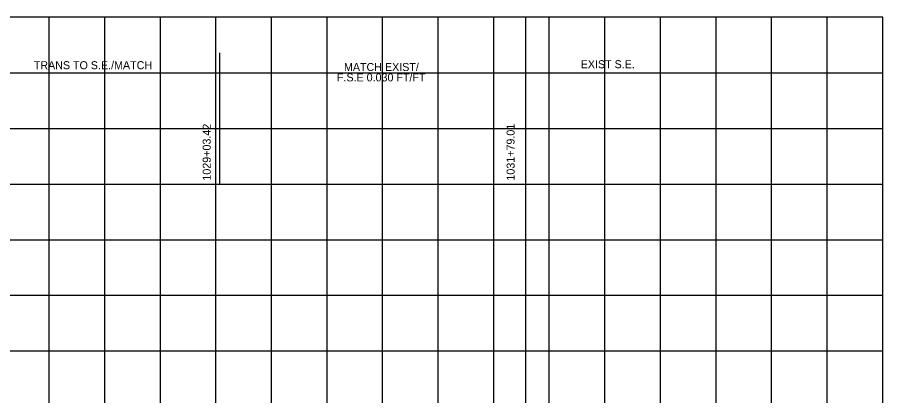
# Model space of a CAD drawing. Extents: x -7164 to 2214450, y -19642 to 253469.
# Drawn here: x 2721 to 3500, y 3660 to 4000 of the extents above; entities that cross this region are included whole.
import ezdxf

# ---------------------------------------------------------------- set-up
doc = ezdxf.new("R2010")
doc.units = 0
for name, color, linetype in [('DESIGN - PROFILE - Proposed Curve Text', 7, 'Continuous'), ('DESIGN - SCRATCH - User 1', 7, 'Continuous'), ('DESIGN - SHEET - Light Grid', 7, 'Continuous')]:
    doc.layers.add(name, color=color, linetype=linetype)

msp = doc.modelspace()

# ---------------------------------------------------------------- linework, layer by layer
at = {"layer": 'DESIGN - PROFILE - Proposed Curve Text'}
for p, q in [((2903.42, 3850), (2903.42, 3968.1)), ((2903.42, 3850), (2903.42, 3968.1)), ((3179.01, 3850), (3179.01, 3968.1)), ((3179.01, 3850), (3179.01, 3968.1)), ((2681.2, 3950), (2903.42, 3950)), ((2681.2, 3950), (2903.42, 3950)), ((2903.42, 3950), (3179.01, 3950)), ((2903.42, 3950), (3179.01, 3950)), ((3179.01, 3950), (3500, 3950)), ((3179.01, 3950), (3500, 3950))]:
    msp.add_line(p, q, dxfattribs=at)
at = {"layer": 'DESIGN - SCRATCH - User 1'}
for p, q in [((3500, 4000), (0, 4000)), ((3500, 4000), (0, 4000)), ((3500, 3000), (3500, 4000)), ((3500, 3000), (3500, 4000))]:
    msp.add_line(p, q, dxfattribs=at)
msp.add_lwpolyline([(0, 3000), (3179.01, 3000), (3179.01, 4000)], dxfattribs=at)
msp.add_lwpolyline([(0, 3000), (3179.01, 3000), (3179.01, 4000)], dxfattribs=at)
at = {"layer": 'DESIGN - SHEET - Light Grid'}
for p, q in [((2750, 3000), (2750, 4000)), ((2750, 3000), (2750, 4000)), ((2800, 3000), (2800, 4000)), ((2800, 3000), (2800, 4000)), ((2850, 3000), (2850, 4000)), ((2850, 3000), (2850, 4000)), ((2900, 3000), (2900, 4000)), ((2900, 3000), (2900, 4000)), ((2950, 3000), (2950, 4000)), ((2950, 3000), (2950, 4000)), ((3000, 3000), (3000, 4000)), ((3000, 3000), (3000, 4000)), ((3050, 3000), (3050, 4000)), ((3050, 3000), (3050, 4000)), ((3100, 3000), (3100, 4000)), ((3100, 3000), (3100, 4000)), ((3150, 3000), (3150, 4000)), ((3150, 3000), (3150, 4000)), ((3200, 3000), (3200, 4000)), ((3200, 3000), (3200, 4000)), ((3250, 3000), (3250, 4000)), ((3250, 3000), (3250, 4000)), ((3300, 3000), (3300, 4000)), ((3300, 3000), (3300, 4000)), ((3350, 3000), (3350, 4000)), ((3350, 3000), (3350, 4000)), ((3400, 3000), (3400, 4000)), ((3400, 3000), (3400, 4000)), ((3450, 3000), (3450, 4000)), ((3450, 3000), (3450, 4000)), ((0, 3950), (3500, 3950)), ((0, 3950), (3500, 3950)), ((0, 3900), (3500, 3900)), ((0, 3900), (3500, 3900)), ((0, 3850), (3500, 3850)), ((0, 3850), (3500, 3850)), ((0, 3800), (3500, 3800)), ((0, 3800), (3500, 3800)), ((0, 3750), (3500, 3750)), ((0, 3750), (3500, 3750)), ((0, 3700), (3500, 3700)), ((0, 3700), (3500, 3700))]:
    msp.add_line(p, q, dxfattribs=at)

# ---------------------------------------------------------------- texts
at = {"layer": 'DESIGN - PROFILE - Proposed Curve Text'}
for s, p in [('TRANS TO S.E./MATCH', (2736.1, 3953.34)), ('MATCH EXIST/', (3015.21, 3951.69)), ('EXIST S.E.', (3228.25, 3954.22)), ('F.S.E 0.030 FT/FT', (3008.89, 3942.38))]:
    msp.add_text(s, height=7.2, dxfattribs=at).set_placement(p)
for s, rotation, p in [('TRANS TO S.E./MATCH', 360, (2736.1, 3953.34)), ('MATCH EXIST/', 360, (3015.21, 3951.69)), ('EXIST S.E.', 360, (3228.25, 3954.22)), ('F.S.E 0.030 FT/FT', 360, (3008.89, 3942.38)), ('1029+03.42', 90, (2895.3, 3853.16)), ('1029+03.42', 90, (2895.3, 3853.16)), ('1031+79.01', 90, (3168.77, 3853.16)), ('1031+79.01', 90, (3168.77, 3853.16))]:
    msp.add_text(s, height=7.2, rotation=rotation, dxfattribs=at).set_placement(p)

doc.saveas('drawing.dxf')
